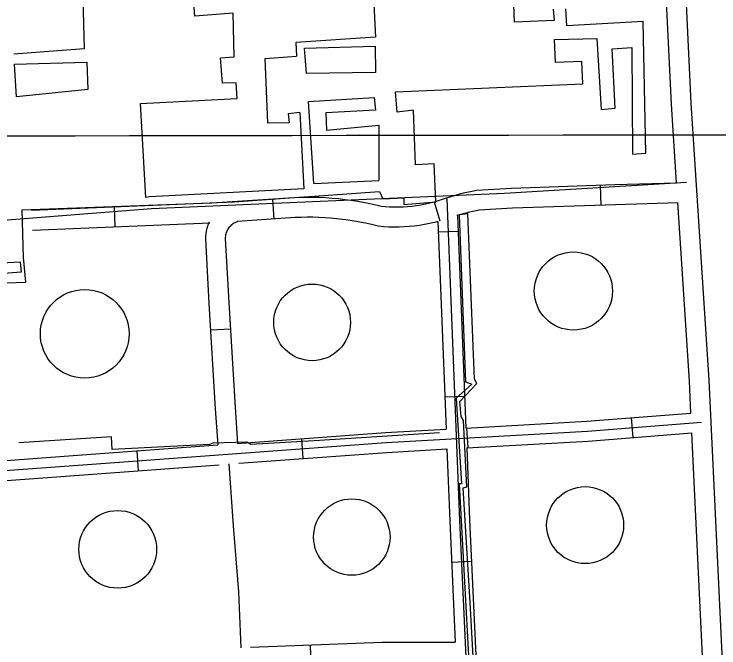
# Model space of a CAD drawing. Extents: x 3313447 to 3351316, y 703786 to 729172.
# Drawn here: x 3330780 to 3331846, y 720530 to 721489 of the extents above; entities that cross this region are included whole.
import ezdxf

# ---------------------------------------------------------------- set-up
doc = ezdxf.new("R2010")
doc.units = 0
for name, color, linetype in [('V-DOMW-TANK', 7, 'Continuous'), ('V-GRID-MAJR', 7, 'Continuous'), ('V-ROAD-CNTR', 7, 'Continuous'), ('V-UTIL-LINE', 7, 'Continuous')]:
    doc.layers.add(name, color=color, linetype=linetype)

msp = doc.modelspace()

# ---------------------------------------------------------------- linework, layer by layer
at = {"layer": 'V-DOMW-TANK'}
for centre, radius in [((3331625.79100972, 721070.1449431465), 59.16689763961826), ((3331230.5782088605, 721022.6989355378), 58.029008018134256), ((3330886.6033852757, 721005.3723755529), 67.11866806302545), ((3331643.618224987, 720715.7680432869), 58.24484772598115), ((3331290.6365824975, 720697.7611553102), 57.81236006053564), ((3330936.4330757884, 720679.1160971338), 58.79250679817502)]:
    msp.add_circle(centre, radius, dxfattribs=at)
at = {"layer": 'V-GRID-MAJR'}
msp.add_spline([(3317583.083, 721289.311), (3322833.044, 721295.0380000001), (3328083.005, 721301.528), (3333332.965, 721308.783), (3338582.924, 721316.8), (3343832.882, 721325.582), (3349082.838, 721335.127), (3349082.839, 721335.127)], degree=3, dxfattribs=at)
at = {"layer": 'V-ROAD-CNTR'}
for p, q in [((3331667.9201752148, 721200.0190568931), (3331666.9036536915, 721230.0018300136)), ((3330806.1452902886, 721192.311789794), (3331112.605593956, 721205.1165378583)), ((3331173.0773786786, 721179.030745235), (3331170.9814553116, 721208.9574407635)), ((3331424.142479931, 721176.0529558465), (3331415.7285160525, 721204.8488793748)), ((3330931.036320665, 721197.5300779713), (3330932.2887098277, 721167.5562306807)), ((3330807.397679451, 721162.3379425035), (3331075.63293161, 721173.5455435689)), ((3331451.5450594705, 721160.2736524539), (3331421.568119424, 721159.098654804)), ((3331106.858886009, 721012.4660805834), (3331076.9122189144, 721010.6780285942)), ((3331461.341039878, 720910.4661520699), (3331431.3640998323, 720909.2911544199)), ((3331713.3815357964, 720878.239216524), (3331715.742531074, 720848.3322763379)), ((3331464.219034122, 720862.7512475), (3331465.8950307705, 720832.798307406)), ((3331214.49053358, 720846.5022799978), (3331216.6995291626, 720816.5843398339)), ((3330965.170032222, 720828.0913168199), (3330967.3790278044, 720798.172376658)), ((3331104.7139916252, 720808.7438539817), (3331111.126, 720714.741)), ((3331471.582019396, 720660.785651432), (3331441.6140793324, 720659.395654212)), ((3331227.729507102, 720534.3079043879), (3331228.851504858, 720504.328964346))]:
    msp.add_line(p, q, dxfattribs=at)
for points in [[(3331781.9128063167, 721234.0436679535), (3331774.196414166, 721352.7732674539), (3331759.686443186, 721653.6816656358)], [(3331866.587229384, 720202.830567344), (3331862.9522366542, 720265.4254421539), (3331831.392299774, 720935.3091023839), (3331804.1503542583, 721354.4692640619), (3331789.64938326, 721655.152662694)], [(3331796.9113687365, 721234.57050386), (3331521.387919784, 721217.952537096), (3330987.5719874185, 721194.3585842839), (3330755.942450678, 721176.326620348)], [(3331781.7472434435, 721233.5290305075), (3331688.5991937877, 721230.7373851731), (3331532.3365486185, 721225.4395315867), (3331479.361415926, 721222.2113114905), (3331470.1672630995, 721220.4239087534), (3331461.8019135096, 721218.5816707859), (3331453.4849069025, 721216.5309020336), (3331445.2211157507, 721214.2776158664), (3331437.0155737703, 721211.8195081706), (3331428.873093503, 721209.1576238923), (3331421.3761438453, 721206.4990760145), (3331415.040695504, 721204.6479031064), (3331408.466619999, 721202.9487113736), (3331401.8418049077, 721201.4530269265), (3331395.173181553, 721200.1636537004), (3331388.466093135, 721199.0826200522), (3331381.727754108, 721198.2083863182), (3331374.9708153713, 721197.5449505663), (3331368.19107813, 721197.0910338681), (3331361.4061072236, 721196.8477778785), (3331354.6133143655, 721196.8168930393), (3331347.8234025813, 721196.994737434), (3331341.043569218, 721197.3839743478), (3331335.2039459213, 721197.9017774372), (3331327.18631355, 721199.8894579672), (3331317.8380243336, 721201.9926160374), (3331308.4488287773, 721203.8938453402), (3331299.0138359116, 721205.5926409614), (3331289.550026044, 721207.0840396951), (3331280.053147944, 721208.3737519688), (3331270.53073851, 721209.4543384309), (3331260.987657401, 721210.332053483), (3331251.4279493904, 721210.9998043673), (3331241.8555877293, 721211.4613973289), (3331232.275759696, 721211.7160313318), (3331222.691904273, 721211.7626101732), (3331213.108882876, 721211.6021859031), (3331203.4572838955, 721211.2318932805), (3331112.4104106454, 721204.8554034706)], [(3331434.597093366, 721209.647553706), (3331453.681055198, 720722.9825270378), (3331479.401003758, 720168.480636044)], [(3331784.0839574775, 721203.5855918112), (3331689.5568062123, 721200.7526148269), (3331533.7574513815, 721195.4704684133), (3331483.152584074, 721192.3866885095), (3331476.2567369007, 721191.0460912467), (3331468.6200864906, 721189.3643292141), (3331461.023093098, 721187.4910979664), (3331453.4728842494, 721185.4323841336), (3331449.6571805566, 721184.2893261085)], [(3331803.712355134, 720885.368202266), (3331801.438359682, 720933.6311057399), (3331783.8587919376, 721204.1067219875)], [(3331420.919776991, 721175.18157057), (3331415.525380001, 721173.7872886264), (3331407.9941950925, 721172.0869730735), (3331400.408818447, 721170.6203462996), (3331392.7839068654, 721169.3913799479), (3331385.1242458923, 721168.3976136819), (3331377.439184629, 721167.6430494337), (3331369.7309218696, 721167.126966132), (3331362.0118927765, 721166.8502221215), (3331354.2886856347, 721166.8151069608), (3331346.570597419, 721167.0172625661), (3331338.8584307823, 721167.4600256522), (3331330.240054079, 721168.2242225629), (3331320.28368645, 721170.6925420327), (3331311.5679756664, 721172.6533839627), (3331302.813171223, 721174.4261546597), (3331294.0201640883, 721176.0093590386), (3331285.195973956, 721177.399960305), (3331276.342852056, 721178.6022480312), (3331267.46526149, 721179.6096615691), (3331258.5683425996, 721180.427946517), (3331249.6600506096, 721181.0501956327), (3331240.734412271, 721181.4806026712), (3331231.804240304, 721181.7179686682), (3331222.870095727, 721181.7613898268), (3331213.935117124, 721181.6118140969), (3331205.0807161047, 721181.2721067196), (3331117.9315893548, 721175.1685965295), (3331117.2974034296, 721174.97392046), (3331115.5634509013, 721174.3080518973), (3331113.881882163, 721173.5242156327), (3331112.252927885, 721172.6219563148), (3331110.6817440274, 721171.606143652), (3331109.1985562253, 721170.4958314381), (3331107.795734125, 721169.2825279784), (3331106.4733928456, 721167.9704772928), (3331105.2468104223, 721166.5718780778), (3331104.116592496, 721165.0881047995), (3331103.092079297, 721163.5330056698), (3331102.1831323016, 721161.9202959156), (3331101.3868690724, 721160.2432105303), (3331100.7084178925, 721158.516651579), (3331100.1509050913, 721156.7432727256), (3331099.7148837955, 721154.9335914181), (3331099.406461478, 721153.1029350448), (3331099.22517968, 721151.2587290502), (3331099.1755861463, 721149.5084401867), (3331104.456631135, 721052.6995455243), (3331113.9385361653, 720893.8946253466), (3331117.670063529, 720839.2103449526)], [(3331450.591612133, 721184.5692507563), (3331463.213036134, 720862.695247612)], [(3331074.7808705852, 721174.1518517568), (3331073.8431309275, 721172.1767894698), (3331072.4035821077, 721168.5133484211), (3331071.225094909, 721164.7647272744), (3331070.305116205, 721160.946408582), (3331069.651538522, 721157.0670649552), (3331069.2668203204, 721153.1532709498), (3331069.152413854, 721149.1155598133), (3331074.505368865, 721050.9884544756), (3331083.999463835, 720891.9793746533), (3331087.7396662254, 720837.1679646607)], [(3331420.9376608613, 721175.1861929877), (3331433.257096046, 720861.0182509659)], [(3331463.213036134, 720862.695247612), (3331646.1766702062, 720872.9352271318), (3331803.712355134, 720885.368202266)], [(3330417.4271277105, 720778.2204165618), (3330626.338709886, 720788.1953966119), (3330883.774195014, 720807.0393589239), (3331342.559277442, 720840.9192911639), (3331647.185668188, 720857.968257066), (3331819.3793238, 720871.559229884)], [(3331117.267644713, 720839.3231355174), (3331341.587279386, 720855.888261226), (3331433.257096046, 720861.0182509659)], [(3331464.3890337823, 720832.7143075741), (3331648.19466617, 720843.0012869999), (3331805.1243523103, 720855.3882622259)], [(3331836.6202893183, 720201.3785702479), (3331832.992296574, 720263.8494453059), (3331805.1243523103, 720855.3882622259)], [(3330431.6510992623, 720793.91638517), (3330625.4337116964, 720803.1693666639), (3330882.674197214, 720821.9993290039), (3331088.0162949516, 720837.1630379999)], [(3331119.648795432, 720809.4170359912), (3331343.5312754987, 720825.9503211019), (3331434.4330936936, 720831.038310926)], [(3331434.4330936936, 720831.038310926), (3331438.6950851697, 720722.3415283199), (3331447.2060681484, 720538.842895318)], [(3331464.3890337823, 720832.7143075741), (3331468.667025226, 720723.623525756), (3331493.673975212, 720184.4996040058)], [(3330747.657274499, 720782.0354242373), (3330884.874192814, 720792.0793888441), (3331089.7763593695, 720807.2110147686)], [(3331111.126, 720714.741), (3331119.031, 720614.708), (3331122.576279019, 720530.0771025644)], [(3331137.4409948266, 720530.9285775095), (3331336.7662890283, 720538.389896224), (3331447.2060681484, 720538.842895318)]]:
    msp.add_lwpolyline(points, dxfattribs=at)
at = {"layer": 'V-UTIL-LINE'}
for p, q in [((3330783.583, 721364.094), (3330780.239, 721413.447)), ((3331233.375, 721232.752), (3331225.0670000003, 721356.75)), ((3331233.375, 721232.752), (3331331.38, 721237.223))]:
    msp.add_line(p, q, dxfattribs=at)
for points in [[(3331595.073, 721496.931), (3331596.484, 721479.734), (3331536.946, 721477.1190000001), (3331532.039, 721597.519)], [(3330984.556, 721212.563), (3330978.84, 721211.629), (3330971.176, 721353.85), (3331117.366, 721361.532), (3331115.593, 721385.3420000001), (3331094.754, 721384.576), (3331091.912, 721423.269), (3331112.748, 721424.367), (3331111.093, 721490.525), (3331053.219, 721486.265), (3331050.739, 721519.005), (3331075.8680000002, 721521.778), (3331071.95, 721577.338), (3330882.08, 721571.09), (3330885.733, 721436.79), (3330779.207, 721428.684)], [(3331322.273, 721535.26), (3331326.322, 721454.476)], [(3331233.793, 721213.732), (3331332.4560000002, 721220.685), (3331337.473, 721209.794), (3331369.559, 721210.947), (3331369.279, 721201.02), (3331417.56, 721204.903), (3331415.285, 721262.7880000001), (3331387.1720000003, 721260.992), (3331384.108, 721343.686), (3331358.9790000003, 721340.9130000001), (3331356.839, 721371.67), (3331639.975, 721383.679), (3331638.8140000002, 721417.42), (3331598.79, 721415.894), (3331597.291, 721450.6240000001), (3331661.465, 721452.2710000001), (3331667.627, 721345.111), (3331689.125, 721346.875), (3331684.703, 721436.507), (3331714.1350000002, 721438.6410000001), (3331715.2800000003, 721277.2000000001), (3331735.453, 721278.955), (3331731.142, 721478.096), (3331616.042, 721471.563), (3331614.258, 721497.357)], [(3331326.322, 721454.476), (3331205.932, 721446.379), (3331207.073, 721425.555)], [(3331221.97, 721399.107), (3331219.06, 721437.492), (3331326.082, 721440.964)], [(3331326.082, 721440.964), (3331326.258, 721400.628), (3331221.97, 721399.107)], [(3330780.239, 721413.447), (3330889.807, 721416.2980000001), (3330891.3370000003, 721375.282), (3330783.583, 721364.094)], [(3331211.748, 721340.139), (3331194.236, 721338.429), (3331195.629, 721324.873), (3331163.539, 721324.379), (3331159.41, 721421.954), (3331207.073, 721425.555)], [(3331225.0670000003, 721356.75), (3331324.46, 721363.236), (3331326.211, 721344.056), (3331251.134, 721339.709), (3331252.258, 721313.576), (3331331.288, 721321.252), (3331331.38, 721237.223)], [(3331211.748, 721340.139), (3331218.0640000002, 721224.724), (3330984.556, 721212.563)], [(3330414.997, 720444.675), (3330399.0840000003, 720733.789), (3330395.375, 720786.792), (3330437.369, 720788.379), (3330435.946, 720797.322), (3330393.941, 720797.8), (3330387.586, 720965.777), (3330382.13, 721092.4450000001), (3330788.957, 721114.459), (3330790.415, 721098.63), (3330711.2600000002, 721092.724), (3330726.895, 720859.381), (3330399.923, 720840.5210000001), (3330400.005, 720823.996), (3330740.053, 720844.297), (3330724.4020000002, 721081.083), (3330797.377, 721083.5160000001), (3330793.748, 721120.681), (3330792.007, 721192.971), (3331079.083, 721203.367), (3331233.793, 721213.732)], [(3331485.713, 720306.843), (3331469.784, 720598.711), (3331459.272, 720772.175), (3331464.775, 720773.58), (3331459.448, 720874.083), (3331455.974, 720880.262), (3331453.793, 720902.975), (3331479.823, 720929.959), (3331476.346, 720936.826), (3331466.139, 721186.723), (3331453.062, 721185.279), (3331462.596, 720932.628), (3331472.252, 720929.232), (3331448.262, 720907.767), (3331456.486, 720778.358), (3331453.044, 720778.3420000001), (3331468.217, 720499.551)], [(3331423.049, 720855.309), (3331233.754, 720843.339), (3331138.072, 720838.039), (3331131.858, 720841.451), (3331080.224, 720839.812), (3331075.415, 720837.723), (3330928.1, 720830.0970000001), (3330927.316, 720849.372), (3330786.895, 720840.402)]]:
    msp.add_lwpolyline(points, dxfattribs=at)

doc.saveas('drawing.dxf')
